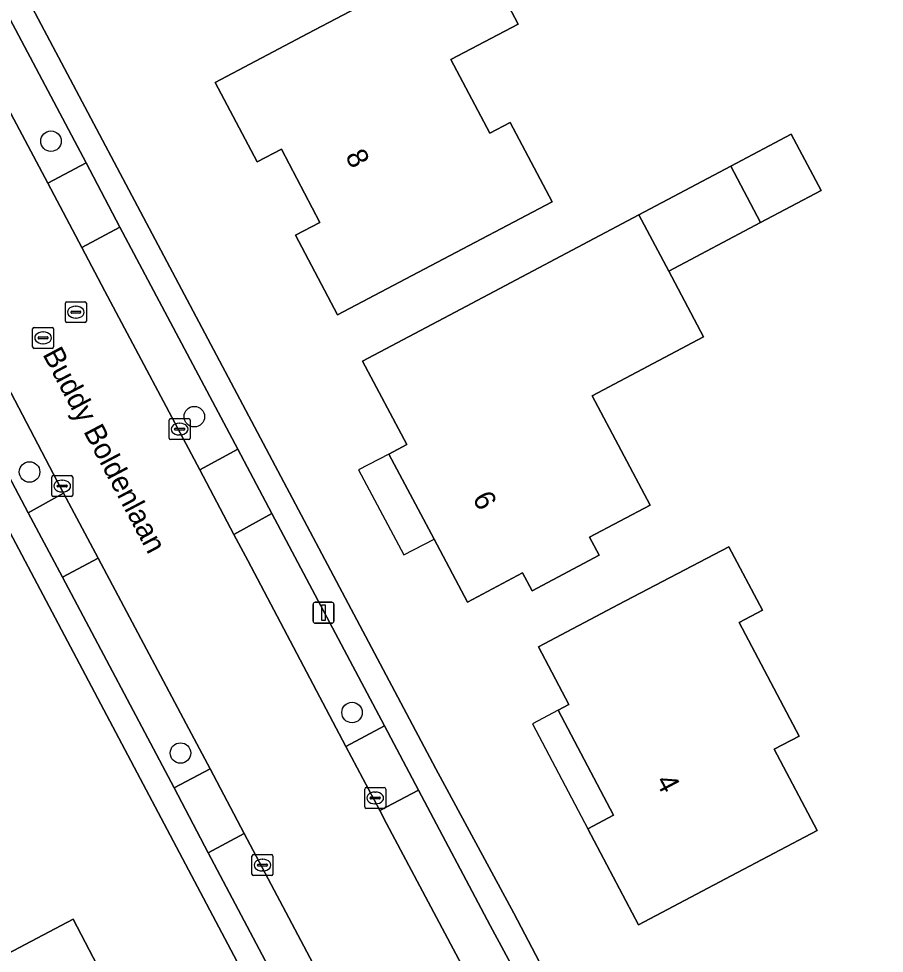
# Model space of a CAD drawing. Extents: x 160455 to 162082, y 388339 to 389736.
# Drawn here: x 160688.14 to 160729.41, y 389084.17 to 389128.73 of the extents above; entities that cross this region are included whole.
import ezdxf

# ---------------------------------------------------------------- set-up
doc = ezdxf.new("R2010")
doc.units = 0
for name, color, linetype in [('IMGEO_Boom', 7, 'Continuous'), ('IMGEO_Erf', 7, 'Continuous'), ('IMGEO_Kolk', 7, 'Continuous'), ('IMGEO_Lichtmast', 7, 'Continuous'), ('IMGEO_Openbare_ruimte_label', 7, 'Continuous'), ('IMGEO_Pand', 7, 'Continuous'), ('IMGEO_Pand_nummerreeks', 7, 'Continuous'), ('IMGEO_Pand_overbouw', 7, 'Continuous'), ('IMGEO_Parkeervlak_open', 7, 'Continuous'), ('IMGEO_Rijbaan_lokaal_gesloten', 7, 'Continuous'), ('IMGEO_Rioolput', 7, 'Continuous'), ('IMGEO_Voetpad_open', 7, 'Continuous')]:
    doc.layers.add(name, color=color, linetype=linetype)

msp = doc.modelspace()

# ---------------------------------------------------------------- linework, layer by layer
at = {"layer": 'IMGEO_Boom'}
for centre in [(160689.681, 389122.893), (160696.514, 389109.757), (160688.66, 389107.12), (160704.034, 389095.651), (160695.854, 389093.718)]:
    msp.add_circle(centre, 0.489, dxfattribs=at)
at = {"layer": 'IMGEO_Erf'}
for points in [[(160754.337, 389138.809), (160746.789, 389153.012), (160739.204, 389167.339), (160732.154, 389180.637), (160697.543, 389178.999), (160684.438, 389177.636), (160672.111, 389174.681), (160666.197, 389171.948), (160666.685, 389171.014), (160676.789, 389151.881), (160708.027, 389092.962), (160711.74, 389086.082), (160713.992, 389081.813), (160714.548, 389080.749), (160722.246, 389065.089), (160725.803, 389057.769), (160726.725, 389055.856)], [(160715.497, 389049.443), (160715.59, 389049.493), (160705.696, 389069.922), (160703.712, 389073.937), (160701.581, 389078.055), (160687.433, 389104.792)]]:
    msp.add_lwpolyline(points, dxfattribs=at)
for points in [[(160713.566, 389120.001), (160707.766, 389116.943), (160703.343, 389114.61), (160701.342, 389118.412), (160702.503, 389119.023), (160700.665, 389122.514), (160699.504, 389121.903), (160697.508, 389125.696), (160701.931, 389128.029), (160709.961, 389132.263), (160711.959, 389128.475), (160708.746, 389126.781), (160710.594, 389123.276), (160711.568, 389123.789)], [(160724.96, 389123.227), (160726.39, 389120.534), (160723.511, 389119.013), (160719.127, 389116.694), (160720.787, 389113.566), (160715.477, 389110.749), (160718.243, 389105.536), (160715.359, 389104.006), (160715.814, 389103.15), (160712.62, 389101.456), (160712.166, 389102.312), (160709.538, 389100.917), (160707.94, 389103.917), (160705.78, 389107.971), (160706.648, 389108.435), (160704.53, 389112.4), (160708.947, 389114.744), (160717.698, 389119.387), (160722.087, 389121.707)], [(160723.597, 389100.53), (160722.482, 389099.942), (160725.341, 389094.525), (160724.155, 389093.899), (160726.202, 389090.023), (160722.11, 389087.863), (160717.688, 389085.528), (160715.276, 389090.111), (160716.494, 389090.753), (160713.855, 389095.761), (160714.369, 389096.033), (160712.915, 389098.784), (160716.742, 389100.795), (160721.999, 389103.557)], [(160688.447, 389084.586), (160690.743, 389085.803), (160692.268, 389082.875), (160693.145, 389083.341), (160695.329, 389079.201), (160694.457, 389078.736), (160694.701, 389078.278), (160690.074, 389075.811), (160690.497, 389075.017), (160686.752, 389073.02), (160684.557, 389077.136), (160681.819, 389075.676), (160681.491, 389075.501), (160680.274, 389077.783), (160674.114, 389074.499), (160671.515, 389079.372), (160677.681, 389082.639), (160682.122, 389084.991), (160683.661, 389082.063)]]:
    msp.add_lwpolyline(points, close=True, dxfattribs=at)
at = {"layer": 'IMGEO_Kolk'}
for p, q in [((160695.314, 389108.738), (160695.314, 389109.59)), ((160695.389, 389109.664), (160696.241, 389109.664)), ((160695.802, 389109.444), (160695.827, 389109.444)), ((160696.315, 389109.59), (160696.315, 389108.738)), ((160695.573, 389109.158), (160695.573, 389109.17)), ((160696.011, 389109.121), (160695.613, 389109.121)), ((160695.616, 389109.207), (160696.014, 389109.207)), ((160696.057, 389109.17), (160696.057, 389109.158)), ((160696.241, 389108.664), (160695.389, 389108.664)), ((160695.825, 389108.884), (160695.8, 389108.884)), ((160689.716, 389106.021), (160689.716, 389106.873)), ((160689.791, 389106.947), (160690.643, 389106.947)), ((160690.717, 389106.873), (160690.717, 389106.021)), ((160689.975, 389106.441), (160689.975, 389106.453)), ((160690.413, 389106.404), (160690.015, 389106.404)), ((160690.018, 389106.49), (160690.416, 389106.49)), ((160690.204, 389106.727), (160690.229, 389106.727)), ((160690.459, 389106.453), (160690.459, 389106.441)), ((160690.643, 389105.947), (160689.791, 389105.947)), ((160690.227, 389106.167), (160690.202, 389106.167)), ((160704.713, 389092.076), (160705.565, 389092.076)), ((160704.638, 389091.15), (160704.638, 389092.002)), ((160704.94, 389091.619), (160705.338, 389091.619)), ((160705.126, 389091.856), (160705.151, 389091.856)), ((160705.639, 389092.002), (160705.639, 389091.15)), ((160704.897, 389091.57), (160704.897, 389091.582)), ((160705.335, 389091.533), (160704.937, 389091.533)), ((160705.149, 389091.296), (160705.124, 389091.296)), ((160705.381, 389091.582), (160705.381, 389091.57)), ((160705.565, 389091.076), (160704.713, 389091.076)), ((160699.263, 389087.949), (160699.263, 389088.801)), ((160699.338, 389088.875), (160700.19, 389088.875)), ((160699.751, 389088.655), (160699.776, 389088.655)), ((160700.264, 389088.801), (160700.264, 389087.949)), ((160699.522, 389088.369), (160699.522, 389088.381)), ((160699.96, 389088.332), (160699.562, 389088.332)), ((160699.565, 389088.418), (160699.963, 389088.418)), ((160699.774, 389088.095), (160699.749, 389088.095)), ((160700.006, 389088.381), (160700.006, 389088.369)), ((160700.19, 389087.875), (160699.338, 389087.875))]:
    msp.add_line(p, q, dxfattribs=at)
for points in [[(160695.314, 389108.738), (160695.314, 389109.59)], [(160695.389, 389109.664), (160696.241, 389109.664)], [(160696.315, 389109.59), (160696.315, 389108.738)], [(160696.241, 389108.664), (160695.389, 389108.664)], [(160689.716, 389106.021), (160689.716, 389106.873)], [(160689.791, 389106.947), (160690.643, 389106.947)], [(160690.717, 389106.873), (160690.717, 389106.021)], [(160690.643, 389105.947), (160689.791, 389105.947)], [(160704.713, 389092.076), (160705.565, 389092.076)], [(160704.638, 389091.15), (160704.638, 389092.002)], [(160705.639, 389092.002), (160705.639, 389091.15)], [(160705.565, 389091.076), (160704.713, 389091.076)], [(160699.263, 389087.949), (160699.263, 389088.801)], [(160699.338, 389088.875), (160700.19, 389088.875)], [(160700.264, 389088.801), (160700.264, 389087.949)], [(160700.19, 389087.875), (160699.338, 389087.875)]]:
    msp.add_lwpolyline(points, dxfattribs=at)
for centre, radius, start, end in [((160695.391, 389109.588), 0.0765, 91.552, 178.448), ((160695.391, 389109.588), 0.0765, 91.552, 178.448), ((160696.239, 389109.588), 0.0765, 1.552, 88.448), ((160696.239, 389109.588), 0.0765, 1.552, 88.448), ((160695.613, 389109.167), 0.0403, 85.8775, 175.7526), ((160695.61, 389109.157), 0.0366, 178.938, 274.7102), ((160696.014, 389109.164), 0.043, 264.8664, 352.4533), ((160696.018, 389109.169), 0.0386, 1.7309, 96.639), ((160695.391, 389108.74), 0.0765, 181.552, 268.448), ((160695.391, 389108.74), 0.0765, 181.552, 268.448), ((160696.239, 389108.74), 0.0765, 271.552, 358.448), ((160696.239, 389108.74), 0.0765, 271.552, 358.448), ((160689.793, 389106.871), 0.0765, 91.552, 178.448), ((160689.793, 389106.871), 0.0765, 91.552, 178.448), ((160690.641, 389106.871), 0.0765, 1.552, 88.448), ((160690.641, 389106.871), 0.0765, 1.552, 88.448), ((160690.015, 389106.45), 0.0403, 85.8775, 175.7526), ((160690.012, 389106.44), 0.0366, 178.938, 274.7102), ((160690.416, 389106.447), 0.043, 264.8664, 352.4533), ((160690.42, 389106.452), 0.0386, 1.7309, 96.639), ((160689.793, 389106.023), 0.0765, 181.552, 268.448), ((160689.793, 389106.023), 0.0765, 181.552, 268.448), ((160690.641, 389106.023), 0.0765, 271.552, 358.448), ((160690.641, 389106.023), 0.0765, 271.552, 358.448), ((160704.715, 389092), 0.0765, 91.552, 178.448), ((160704.715, 389092), 0.0765, 91.552, 178.448), ((160705.563, 389092), 0.0765, 1.552, 88.448), ((160705.563, 389092), 0.0765, 1.552, 88.448), ((160704.937, 389091.579), 0.0403, 85.8775, 175.7526), ((160705.342, 389091.581), 0.0386, 1.7309, 96.639), ((160704.934, 389091.569), 0.0366, 178.938, 274.7102), ((160705.338, 389091.576), 0.043, 264.8664, 352.4533), ((160704.715, 389091.152), 0.0765, 181.552, 268.448), ((160704.715, 389091.152), 0.0765, 181.552, 268.448), ((160705.563, 389091.152), 0.0765, 271.552, 358.448), ((160705.563, 389091.152), 0.0765, 271.552, 358.448), ((160699.34, 389088.799), 0.0765, 91.552, 178.448), ((160699.34, 389088.799), 0.0765, 91.552, 178.448), ((160700.188, 389088.799), 0.0765, 1.552, 88.448), ((160700.188, 389088.799), 0.0765, 1.552, 88.448), ((160699.562, 389088.378), 0.0403, 85.8775, 175.7526), ((160699.559, 389088.368), 0.0366, 178.938, 274.7102), ((160699.963, 389088.375), 0.043, 264.8664, 352.4533), ((160699.967, 389088.38), 0.0386, 1.7309, 96.639), ((160699.34, 389087.951), 0.0765, 181.552, 268.448), ((160699.34, 389087.951), 0.0765, 181.552, 268.448), ((160700.188, 389087.951), 0.0765, 271.552, 358.448), ((160700.188, 389087.951), 0.0765, 271.552, 358.448)]:
    msp.add_arc(centre, radius, start, end, dxfattribs=at)
for centre, major_axis, ratio, start_param, end_param in [((160695.801, 389109.164), (-0.387, 0.002), 0.722429, 4.712389, 7.853982), ((160695.826, 389109.164), (-0.39, 0.002), 0.717154, 1.570796, 4.712389), ((160690.203, 389106.447), (-0.387, 0.002), 0.722429, 4.712389, 7.853982), ((160690.228, 389106.447), (-0.39, 0.002), 0.717154, 1.570796, 4.712389), ((160705.125, 389091.576), (-0.387, 0.002), 0.722429, 4.712389, 7.853982), ((160705.15, 389091.576), (-0.39, 0.002), 0.717154, 1.570796, 4.712389), ((160699.75, 389088.375), (-0.387, 0.002), 0.722429, 4.712389, 7.853982), ((160699.775, 389088.375), (-0.39, 0.002), 0.717154, 1.570796, 4.712389)]:
    msp.add_ellipse(centre, major_axis=major_axis, ratio=ratio, start_param=start_param, end_param=end_param, dxfattribs=at)
at = {"layer": 'IMGEO_Lichtmast'}
for p, q in [((160702.175, 389100.007), (160702.175, 389100.807)), ((160702.175, 389100.807), (160702.175, 389100.007)), ((160702.275, 389100.907), (160703.065, 389100.907)), ((160703.065, 389100.907), (160702.275, 389100.907)), ((160703.165, 389100.807), (160703.165, 389100.007)), ((160703.165, 389100.007), (160703.165, 389100.807)), ((160703.065, 389099.907), (160702.275, 389099.907)), ((160702.275, 389099.907), (160703.065, 389099.907))]:
    msp.add_line(p, q, dxfattribs=at)
msp.add_lwpolyline([(160702.595, 389100.782), (160702.745, 389100.782), (160702.745, 389100.032), (160702.595, 389100.032), (160702.595, 389100.782)], dxfattribs=at)
for centre, start, end in [((160702.275, 389100.807), 90, 180), ((160702.275, 389100.807), 90, 180), ((160703.065, 389100.807), 0, 90), ((160703.065, 389100.807), 360, 90), ((160702.275, 389100.007), 180, 270), ((160702.275, 389100.007), 180, 270), ((160703.065, 389100.007), 270, 0), ((160703.065, 389100.007), 270, 0)]:
    msp.add_arc(centre, 0.1, start, end, dxfattribs=at)
at = {"layer": 'IMGEO_Pand'}
for points in [[(160707.766, 389116.943), (160713.566, 389120.001), (160711.568, 389123.789), (160710.594, 389123.276), (160708.746, 389126.781), (160711.959, 389128.475), (160709.961, 389132.263), (160701.931, 389128.029), (160697.508, 389125.696), (160699.504, 389121.903), (160700.665, 389122.514), (160702.503, 389119.023), (160701.342, 389118.412), (160703.343, 389114.61)], [(160724.96, 389123.227), (160722.087, 389121.707), (160723.511, 389119.013), (160726.39, 389120.534)], [(160722.087, 389121.707), (160717.698, 389119.387), (160719.127, 389116.694), (160723.511, 389119.013)], [(160715.477, 389110.749), (160720.787, 389113.566), (160719.127, 389116.694), (160717.698, 389119.387), (160708.947, 389114.744), (160704.53, 389112.4), (160706.648, 389108.435), (160705.78, 389107.971), (160707.94, 389103.917), (160709.538, 389100.917), (160712.166, 389102.312), (160712.62, 389101.456), (160715.814, 389103.15), (160715.359, 389104.006), (160718.243, 389105.536)], [(160722.482, 389099.942), (160723.597, 389100.53), (160721.999, 389103.557), (160716.742, 389100.795), (160712.915, 389098.784), (160714.369, 389096.033), (160713.855, 389095.761), (160716.494, 389090.753), (160715.276, 389090.111), (160717.688, 389085.528), (160722.11, 389087.863), (160726.202, 389090.023), (160724.155, 389093.899), (160725.341, 389094.525)], [(160694.701, 389078.278), (160694.457, 389078.736), (160695.329, 389079.201), (160693.145, 389083.341), (160692.268, 389082.875), (160690.743, 389085.803), (160688.447, 389084.586), (160683.661, 389082.063), (160682.122, 389084.991), (160677.681, 389082.639), (160671.515, 389079.372), (160674.114, 389074.499), (160680.274, 389077.783), (160681.491, 389075.501), (160681.819, 389075.676), (160684.557, 389077.136), (160686.752, 389073.02), (160690.497, 389075.017), (160690.074, 389075.811)]]:
    msp.add_lwpolyline(points, close=True, dxfattribs=at)
at = {"layer": 'IMGEO_Pand_overbouw'}
for points in [[(160705.78, 389107.971), (160704.341, 389107.222), (160706.507, 389103.163), (160707.94, 389103.917)], [(160713.855, 389095.761), (160712.63, 389095.113), (160715.276, 389090.111), (160716.494, 389090.753)]]:
    msp.add_lwpolyline(points, close=True, dxfattribs=at)
at = {"layer": 'IMGEO_Parkeervlak_open'}
for points in [[(160685.179, 389133.511), (160683.343, 389132.534), (160685.454, 389128.559), (160689.524, 389120.887), (160691.351, 389121.867)], [(160692.969, 389118.801), (160691.147, 389117.827), (160692.251, 389115.746), (160696.77, 389107.223), (160698.593, 389108.215)], [(160685.776, 389114.667), (160684.057, 389113.77), (160688.598, 389105.17), (160690.278, 389106.114), (160689.973, 389106.689), (160686.111, 389114.036)], [(160700.213, 389105.136), (160698.403, 389104.144), (160699.064, 389102.897), (160703.743, 389094.037), (160705.574, 389095.015)], [(160691.923, 389103.017), (160690.236, 389102.105), (160695.556, 389092.056), (160697.262, 389092.96), (160696.121, 389095.113)], [(160713.435, 389080.182), (160712.901, 389081.257), (160710.623, 389085.496), (160707.206, 389091.946), (160705.359, 389090.978), (160705.683, 389090.365), (160710.449, 389081.399), (160711.825, 389078.763), (160714.398, 389073.548), (160719.266, 389063.633), (160722.882, 389056.293), (160724.711, 389057.228), (160721.194, 389064.425)], [(160698.893, 389089.881), (160697.171, 389088.966), (160703.333, 389077.308), (160705.064, 389078.212), (160702.17, 389083.695)]]:
    msp.add_lwpolyline(points, close=True, dxfattribs=at)
at = {"layer": 'IMGEO_Rijbaan_lokaal_gesloten'}
for points in [[(160722.978, 389055.222), (160722.5, 389056.097), (160722.882, 389056.293), (160719.266, 389063.633), (160714.398, 389073.548), (160711.825, 389078.763), (160710.449, 389081.399), (160705.683, 389090.365), (160705.359, 389090.978), (160703.743, 389094.037), (160699.064, 389102.897), (160698.403, 389104.144), (160696.77, 389107.223), (160692.251, 389115.746), (160691.147, 389117.827), (160689.524, 389120.887), (160685.454, 389128.559), (160683.343, 389132.534), (160681.712, 389135.604), (160678.873, 389140.95), (160675.538, 389147.232), (160673.905, 389150.307), (160672.636, 389152.697)], [(160677.483, 389130.318), (160681.399, 389122.914), (160684.135, 389117.759), (160685.776, 389114.667), (160686.111, 389114.036), (160689.973, 389106.689), (160690.278, 389106.114), (160691.923, 389103.017), (160696.121, 389095.113), (160697.262, 389092.96), (160698.893, 389089.881), (160702.17, 389083.695), (160705.064, 389078.212), (160705.723, 389076.964), (160706.64, 389075.087), (160708.736, 389070.801), (160711.41, 389065.397), (160712.595, 389063.003), (160712.953, 389062.269), (160717.338, 389053.28), (160717.707, 389053.473), (160718.144, 389052.583)]]:
    msp.add_lwpolyline(points, dxfattribs=at)
at = {"layer": 'IMGEO_Rioolput'}
for p, q in [((160690.441, 389115.24), (160691.293, 389115.24)), ((160690.366, 389114.314), (160690.366, 389115.166)), ((160690.854, 389115.02), (160690.879, 389115.02)), ((160691.367, 389115.166), (160691.367, 389114.314)), ((160690.625, 389114.734), (160690.625, 389114.746)), ((160691.063, 389114.697), (160690.665, 389114.697)), ((160690.668, 389114.783), (160691.066, 389114.783)), ((160690.877, 389114.46), (160690.852, 389114.46)), ((160691.109, 389114.746), (160691.109, 389114.734)), ((160688.805, 389113.089), (160688.805, 389113.941)), ((160688.88, 389114.015), (160689.732, 389114.015)), ((160689.806, 389113.941), (160689.806, 389113.089)), ((160691.293, 389114.24), (160690.441, 389114.24)), ((160689.064, 389113.509), (160689.064, 389113.521)), ((160689.502, 389113.472), (160689.104, 389113.472)), ((160689.107, 389113.558), (160689.505, 389113.558)), ((160689.293, 389113.795), (160689.318, 389113.795)), ((160689.548, 389113.521), (160689.548, 389113.509)), ((160689.732, 389113.015), (160688.88, 389113.015)), ((160689.316, 389113.235), (160689.291, 389113.235))]:
    msp.add_line(p, q, dxfattribs=at)
for points in [[(160690.441, 389115.24), (160691.293, 389115.24)], [(160690.366, 389114.314), (160690.366, 389115.166)], [(160691.367, 389115.166), (160691.367, 389114.314)], [(160688.805, 389113.089), (160688.805, 389113.941)], [(160688.88, 389114.015), (160689.732, 389114.015)], [(160689.806, 389113.941), (160689.806, 389113.089)], [(160691.293, 389114.24), (160690.441, 389114.24)], [(160689.732, 389113.015), (160688.88, 389113.015)]]:
    msp.add_lwpolyline(points, dxfattribs=at)
for centre, radius, start, end in [((160690.443, 389115.164), 0.0765, 91.552, 178.448), ((160690.443, 389115.164), 0.0765, 91.552, 178.448), ((160691.291, 389115.164), 0.0765, 1.552, 88.448), ((160691.291, 389115.164), 0.0765, 1.552, 88.448), ((160690.665, 389114.743), 0.0403, 85.8775, 175.7526), ((160690.662, 389114.733), 0.0366, 178.938, 274.7102), ((160691.066, 389114.74), 0.043, 264.8664, 352.4533), ((160691.07, 389114.745), 0.0386, 1.7309, 96.639), ((160688.882, 389113.939), 0.0765, 91.552, 178.448), ((160688.882, 389113.939), 0.0765, 91.552, 178.448), ((160689.73, 389113.939), 0.0765, 1.552, 88.448), ((160689.73, 389113.939), 0.0765, 1.552, 88.448), ((160690.443, 389114.316), 0.0765, 181.552, 268.448), ((160690.443, 389114.316), 0.0765, 181.552, 268.448), ((160691.291, 389114.316), 0.0765, 271.552, 358.448), ((160691.291, 389114.316), 0.0765, 271.552, 358.448), ((160689.104, 389113.518), 0.0403, 85.8775, 175.7526), ((160689.101, 389113.508), 0.0366, 178.938, 274.7102), ((160689.505, 389113.515), 0.043, 264.8664, 352.4533), ((160689.509, 389113.52), 0.0386, 1.7309, 96.639), ((160688.882, 389113.091), 0.0765, 181.552, 268.448), ((160688.882, 389113.091), 0.0765, 181.552, 268.448), ((160689.73, 389113.091), 0.0765, 271.552, 358.448), ((160689.73, 389113.091), 0.0765, 271.552, 358.448)]:
    msp.add_arc(centre, radius, start, end, dxfattribs=at)
for centre, major_axis, ratio, start_param, end_param in [((160690.853, 389114.74), (-0.387, 0.002), 0.722429, 4.712389, 7.853982), ((160690.878, 389114.74), (-0.39, 0.002), 0.717154, 1.570796, 4.712389), ((160689.292, 389113.515), (-0.387, 0.002), 0.722429, 4.712389, 7.853982), ((160689.317, 389113.515), (-0.39, 0.002), 0.717154, 1.570796, 4.712389)]:
    msp.add_ellipse(centre, major_axis=major_axis, ratio=ratio, start_param=start_param, end_param=end_param, dxfattribs=at)
at = {"layer": 'IMGEO_Voetpad_open'}
for points in [[(160663.154, 389175.158), (160665.161, 389171.314), (160666.471, 389168.85), (160672.858, 389156.76), (160674.482, 389153.685), (160675.731, 389151.322), (160677.365, 389148.219), (160683.547, 389136.589), (160685.179, 389133.511), (160691.351, 389121.867), (160692.969, 389118.801), (160698.593, 389108.215), (160700.213, 389105.136), (160705.574, 389095.015), (160707.206, 389091.946), (160710.623, 389085.496), (160712.901, 389081.257), (160713.435, 389080.182), (160721.194, 389064.425), (160724.711, 389057.228), (160722.882, 389056.293), (160722.5, 389056.097), (160722.978, 389055.222)], [(160654.014, 389168.158), (160653.854, 389168.079), (160655.393, 389165.23), (160655.489, 389165.053), (160665.928, 389145.4), (160673.051, 389131.978), (160687.433, 389104.792), (160701.581, 389078.055), (160703.712, 389073.937), (160705.696, 389069.922), (160715.59, 389049.493), (160715.497, 389049.443)], [(160726.725, 389055.856), (160725.803, 389057.769), (160722.246, 389065.089), (160714.548, 389080.749), (160713.992, 389081.813), (160711.74, 389086.082), (160708.027, 389092.962), (160676.789, 389151.881)], [(160718.144, 389052.583), (160717.707, 389053.473), (160717.338, 389053.28), (160715.639, 389052.478), (160711.199, 389061.393), (160709.663, 389064.517), (160704.911, 389074.21), (160703.333, 389077.308), (160697.171, 389088.966), (160695.556, 389092.056), (160690.236, 389102.105), (160688.598, 389105.17), (160684.057, 389113.77)]]:
    msp.add_lwpolyline(points, dxfattribs=at)
for points in [[(160691.351, 389121.867), (160689.524, 389120.887), (160691.147, 389117.827), (160692.969, 389118.801)], [(160698.593, 389108.215), (160696.77, 389107.223), (160698.403, 389104.144), (160700.213, 389105.136)], [(160690.278, 389106.114), (160688.598, 389105.17), (160690.236, 389102.105), (160691.923, 389103.017)], [(160705.574, 389095.015), (160703.743, 389094.037), (160705.359, 389090.978), (160707.206, 389091.946)], [(160697.262, 389092.96), (160695.556, 389092.056), (160697.171, 389088.966), (160698.893, 389089.881)]]:
    msp.add_lwpolyline(points, close=True, dxfattribs=at)

# ---------------------------------------------------------------- texts
at = {"layer": 'IMGEO_Openbare_ruimte_label'}
msp.add_text('Buddy Boldenlaan', height=1, rotation=297.8973, dxfattribs=at).set_placement((160689.261, 389112.737))
at = {"layer": 'IMGEO_Pand_nummerreeks'}
for s, rotation, p in [('8', 297.7667, (160703.688, 389122.183)), ('6', 298.0461, (160709.753, 389105.872)), ('4', 297.7882, (160718.482, 389092.385))]:
    msp.add_text(s, height=1, rotation=rotation, dxfattribs=at).set_placement(p)

doc.saveas('drawing.dxf')
